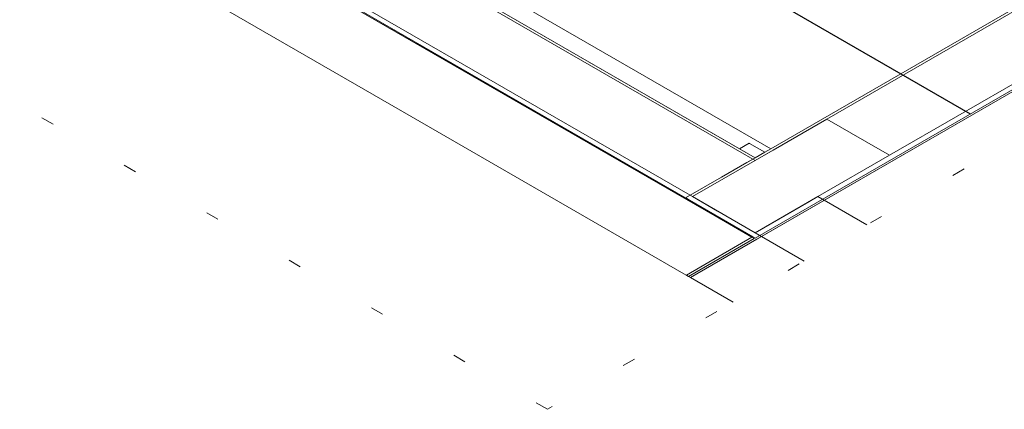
# Model space of a CAD drawing. Header units: millimetres. Extents: x -16331 to -10174, y -4135 to -3584.
# Tile 397 of 456: x -10210 to -10202, y -3997 to -3994. Entities that reach past the tile are written whole.
import ezdxf

# ---------------------------------------------------------------- set-up
doc = ezdxf.new("R2010")
doc.units = ezdxf.units.MM
doc.linetypes.add('DOT', pattern=[0.635, 0, -0.635])
doc.layers.add('AF-Condutos', color=4, linetype='Continuous')
for name, color, linetype, lineweight in [('DI-Área do detalhe', 7, 'DOT', 0), ('IFC-IfcBuildingElementProxy-Contorno', 250, 'Continuous', 5), ('IFC-IfcRoof-Contorno', 250, 'Continuous', 5), ('IFC-IfcWallStandardCase-Contorno', 250, 'Continuous', 5), ('IFC-Laje-Contorno', 134, 'Continuous', 5), ('IFC-Pilar-Contorno', 83, 'Continuous', 5), ('IFC-Viga-Contorno', 66, 'Continuous', 5)]:
    doc.layers.add(name, color=color, linetype=linetype, lineweight=lineweight)

msp = doc.modelspace()

# ---------------------------------------------------------------- linework, layer by layer
at = {"layer": 'AF-Condutos'}
msp.add_line((-10204.7344, -3993.1876), (-10202.3174, -3994.5831), dxfattribs=at)
at = {"layer": 'DI-Área do detalhe'}
msp.add_lwpolyline([(-10217.2658, -3990.1248), (-10207.0444, -3984.2234), (-10195.3627, -3990.9678), (-10205.5842, -3996.8691), (-10217.2658, -3990.1248)], dxfattribs=at)
at = {"layer": 'IFC-IfcBuildingElementProxy-Contorno', "lineweight": 5}
for p, q in [((-10213.4234, -3990.0994), (-10203.9857, -3995.5483)), ((-10198.3657, -3992.3195), (-10204.4788, -3995.8489)), ((-10203.9649, -3995.5523), (-10198.3657, -3992.3195)), ((-10206.2616, -3994.2343), (-10208.2039, -3993.1129)), ((-10208.7119, -3993.4061), (-10206.7695, -3994.5276)), ((-10204.3192, -3995.3557), (-10206.2616, -3994.2343)), ((-10206.7695, -3994.5276), (-10204.8272, -3995.649)), ((-10204.0033, -3995.5381), (-10204.3192, -3995.3557)), ((-10204.0033, -3995.5381), (-10204.5102, -3995.8308)), ((-10204.4937, -3995.8415), (-10203.9857, -3995.5483)), ((-10204.4788, -3995.8489), (-10203.9649, -3995.5523)), ((-10203.9964, -3995.5341), (-10204.0033, -3995.5381)), ((-10204.8272, -3995.649), (-10204.5112, -3995.8314)), ((-10204.5112, -3995.8314), (-10204.4937, -3995.8415)), ((-10204.5102, -3995.8308), (-10204.5053, -3995.8336)), ((-10204.5053, -3995.8336), (-10204.4927, -3995.8409)), ((-10204.4927, -3995.8409), (-10204.4788, -3995.8489)), ((-10204.4788, -3995.8489), (-10204.148, -3996.04))]:
    msp.add_line(p, q, dxfattribs=at)
at = {"layer": 'IFC-IfcRoof-Contorno', "lineweight": 5}
for p, q in [((-10203.9788, -3995.5443), (-10213.9724, -3989.7745)), ((-10208.69, -3992.2043), (-10203.9784, -3994.9245)), ((-10203.8572, -3994.8545), (-10205.8146, -3993.7244)), ((-10204.0241, -3994.8104), (-10204.1, -3994.8543)), ((-10204.0212, -3994.8121), (-10204.0241, -3994.8104)), ((-10203.9029, -3994.8804), (-10204.0212, -3994.8121)), ((-10203.9788, -3994.9243), (-10203.9029, -3994.8804)), ((-10203.9025, -3994.8806), (-10203.8572, -3994.8545))]:
    msp.add_line(p, q, dxfattribs=at)
at = {"layer": 'IFC-IfcWallStandardCase-Contorno', "lineweight": 5}
for p, q in [((-10213.4164, -3990.0954), (-10204.5157, -3995.2343)), ((-10204.1, -3994.8543), (-10208.69, -3992.2043)), ((-10199.3729, -3992.2651), (-10203.8575, -3994.8543)), ((-10203.9788, -3995.5443), (-10198.836, -3992.5751)), ((-10203.9788, -3994.9243), (-10204.1, -3994.8543)), ((-10203.9029, -3994.8804), (-10203.9788, -3994.9243)), ((-10203.8575, -3994.8543), (-10203.9029, -3994.8804)), ((-10203.9788, -3994.9243), (-10204.5157, -3995.2343)), ((-10204.2383, -3995.0741), (-10204.0418, -3994.9607)), ((-10204.0418, -3994.9607), (-10203.9788, -3994.9243)), ((-10204.5157, -3995.2343), (-10204.2383, -3995.0741)), ((-10204.5157, -3995.2343), (-10204.5154, -3995.2345)), ((-10204.5154, -3995.2345), (-10204.487, -3995.2508)), ((-10204.487, -3995.2508), (-10203.9964, -3995.5341)), ((-10203.9964, -3995.5341), (-10203.9788, -3995.5443))]:
    msp.add_line(p, q, dxfattribs=at)
at = {"layer": 'IFC-Laje-Contorno', "lineweight": 5}
for p, q in [((-10213.4701, -3989.4644), (-10203.9788, -3994.9442)), ((-10204.4638, -3995.2243), (-10213.9551, -3989.7445)), ((-10203.4245, -3994.6243), (-10198.367, -3991.7043)), ((-10197.8819, -3991.9842), (-10202.9396, -3994.9043)), ((-10203.9788, -3994.9442), (-10203.4245, -3994.6243)), ((-10202.9396, -3994.9043), (-10203.4938, -3995.2243)), ((-10203.9788, -3995.5043), (-10204.4638, -3995.2243)), ((-10203.4938, -3995.2243), (-10203.1145, -3995.4433)), ((-10203.5995, -3995.7233), (-10203.9788, -3995.5043))]:
    msp.add_line(p, q, dxfattribs=at)
at = {"layer": 'IFC-Pilar-Contorno', "lineweight": 5}
for p, q in [((-10203.4245, -3994.6243), (-10203.8402, -3994.8643)), ((-10203.1336, -3994.7923), (-10203.4245, -3994.6243)), ((-10202.9396, -3994.9043), (-10203.1336, -3994.7923)), ((-10203.8402, -3994.8643), (-10203.9788, -3994.9443)), ((-10203.9788, -3994.9443), (-10204.4638, -3995.2243)), ((-10203.4938, -3995.2243), (-10202.9396, -3994.9043)), ((-10204.4638, -3995.2243), (-10204.2698, -3995.3363)), ((-10203.9788, -3995.5043), (-10203.5631, -3995.2643)), ((-10203.5631, -3995.2643), (-10203.4938, -3995.2243)), ((-10204.2698, -3995.3363), (-10203.9788, -3995.5043))]:
    msp.add_line(p, q, dxfattribs=at)
at = {"layer": 'IFC-Viga-Contorno', "lineweight": 5}
for p, q in [((-10203.9788, -3994.9443), (-10213.4701, -3989.4645)), ((-10213.9551, -3989.7445), (-10204.4638, -3995.2243)), ((-10198.367, -3991.7043), (-10203.4245, -3994.6243)), ((-10202.9396, -3994.9043), (-10197.882, -3991.9843)), ((-10204.4638, -3995.2243), (-10203.9788, -3994.9443)), ((-10203.4938, -3995.2243), (-10203.9788, -3995.5043)), ((-10203.1145, -3995.4433), (-10203.4938, -3995.2243)), ((-10203.9788, -3995.5043), (-10203.5995, -3995.7233))]:
    msp.add_line(p, q, dxfattribs=at)

doc.saveas('drawing.dxf')
